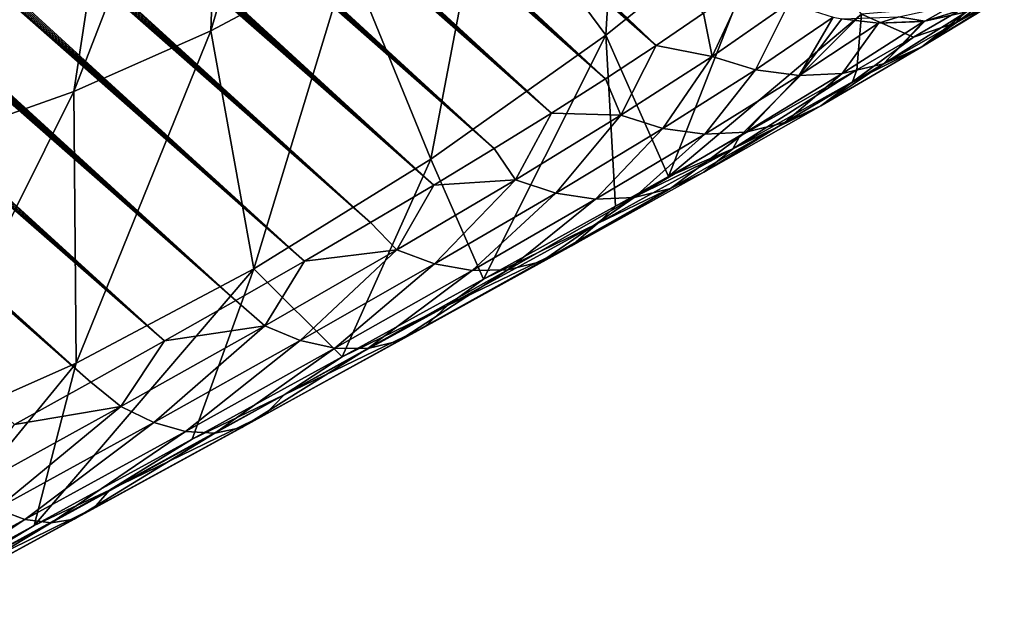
# Model space of a CAD drawing. Header units: metres. Extents: x -82 to 82, y -464 to 32.
# Tile 324 of 409: x 63.89 to 70.55, y -56.95 to -52.91. Entities that reach past the tile are written whole.
import ezdxf

# ---------------------------------------------------------------- set-up
doc = ezdxf.new("R2010")
doc.units = ezdxf.units.M
doc.layers.add('solid_K244121000C07', color=7, linetype='CONTINUOUS')

msp = doc.modelspace()

# ---------------------------------------------------------------- linework, layer by layer
at = {"layer": 'solid_K244121000C07'}
for points in [[(64.366173, -55.363647, 53.034454), (42.852737, -36.501934, 34.261204), (43.079639, -36.501286, 34.232128)], [(64.366173, -55.363647, 53.034454), (63.850719, -55.649227, 53.401787), (42.852737, -36.501934, 34.261204)], [(64.366173, -55.363647, 53.034454), (43.079639, -36.501286, 34.232128), (43.327946, -36.512222, 34.210274)], [(64.366173, -55.363647, 53.034454), (43.327946, -36.512222, 34.210274), (43.600124, -36.53669, 34.197086)], [(64.86528, -55.084152, 52.635406), (43.600124, -36.53669, 34.197086), (43.897213, -36.576435, 34.193977)], [(64.86528, -55.084152, 52.635406), (64.366173, -55.363647, 53.034454), (43.600124, -36.53669, 34.197086)], [(64.86528, -55.084152, 52.635406), (43.897213, -36.576435, 34.193977), (44.220078, -36.632912, 34.202053)], [(64.86528, -55.084152, 52.635406), (44.220078, -36.632912, 34.202053), (44.569599, -36.707863, 34.22279)], [(64.86528, -55.084152, 52.635406), (44.569599, -36.707863, 34.22279), (44.754951, -36.752953, 34.238487)], [(65.347588, -54.81086, 52.204536), (44.754951, -36.752953, 34.238487), (44.94743, -36.803261, 34.257816)], [(65.347588, -54.81086, 52.204536), (64.86528, -55.084152, 52.635406), (44.754951, -36.752953, 34.238487)], [(65.347588, -54.81086, 52.204536), (44.94743, -36.803261, 34.257816), (45.147186, -36.858959, 34.280903)], [(65.347588, -54.81086, 52.204536), (45.147186, -36.858959, 34.280903), (45.354771, -36.920635, 34.308311)], [(65.347588, -54.81086, 52.204536), (45.354771, -36.920635, 34.308311), (45.569981, -36.988129, 34.339809)], [(65.347588, -54.81086, 52.204536), (45.569981, -36.988129, 34.339809), (45.793087, -37.061756, 34.375687)], [(65.347588, -54.81086, 52.204536), (45.793087, -37.061756, 34.375687), (46.024654, -37.142128, 34.416527)], [(65.812553, -54.543926, 51.741692), (46.024654, -37.142128, 34.416527), (46.264385, -37.229, 34.462032)], [(65.812553, -54.543926, 51.741692), (65.347588, -54.81086, 52.204536), (46.024654, -37.142128, 34.416527)], [(65.812553, -54.543926, 51.741692), (46.264385, -37.229, 34.462032), (46.512711, -37.322826, 34.512615)], [(65.812553, -54.543926, 51.741692), (46.512711, -37.322826, 34.512615), (46.770218, -37.42421, 34.568848)], [(65.812553, -54.543926, 51.741692), (46.770218, -37.42421, 34.568848), (47.036541, -37.532841, 34.630371)], [(65.812553, -54.543926, 51.741692), (47.036541, -37.532841, 34.630371), (47.312267, -37.64933, 34.697758)], [(66.259499, -54.283512, 51.24667), (47.312267, -37.64933, 34.697758), (47.59795, -37.774258, 34.771564)], [(66.259499, -54.283512, 51.24667), (65.812553, -54.543926, 51.741692), (47.312267, -37.64933, 34.697758)], [(66.259499, -54.283512, 51.24667), (47.59795, -37.774258, 34.771564), (47.8932, -37.90728, 34.851391)], [(66.259499, -54.283512, 51.24667), (47.8932, -37.90728, 34.851391), (48.198757, -38.049175, 34.938)], [(66.259499, -54.283512, 51.24667), (48.198757, -38.049175, 34.938), (48.515121, -38.20047, 35.031898)], [(66.259499, -54.283512, 51.24667), (48.515121, -38.20047, 35.031898), (48.731766, -38.306316, 35.098274)], [(66.687675, -54.029804, 50.719219), (48.731766, -38.306316, 35.098274), (48.953304, -38.416466, 35.167988)], [(66.687675, -54.029804, 50.719219), (66.259499, -54.283512, 51.24667), (48.731766, -38.306316, 35.098274)], [(66.687675, -54.029804, 50.719219), (48.953304, -38.416466, 35.167988), (49.180035, -38.531231, 35.241364)], [(66.687675, -54.029804, 50.719219), (49.180035, -38.531231, 35.241364), (49.412056, -38.650719, 35.318493)], [(66.687675, -54.029804, 50.719219), (49.412056, -38.650719, 35.318493), (49.649014, -38.774586, 35.399006)], [(66.687675, -54.029804, 50.719219), (49.649014, -38.774586, 35.399006), (49.891193, -38.903137, 35.483215)], [(66.687675, -54.029804, 50.719219), (49.891193, -38.903137, 35.483215), (50.138947, -39.036739, 35.571499)], [(66.687675, -54.029804, 50.719219), (50.138947, -39.036739, 35.571499), (50.392551, -39.175694, 35.664177)], [(66.687675, -54.029804, 50.719219), (50.392551, -39.175694, 35.664177), (50.6516, -39.319584, 35.760777)], [(67.09623, -53.782982, 50.159031), (50.6516, -39.319584, 35.760777), (50.916245, -39.468582, 35.861485)], [(67.09623, -53.782982, 50.159031), (66.687675, -54.029804, 50.719219), (50.6516, -39.319584, 35.760777)], [(67.09623, -53.782982, 50.159031), (50.916245, -39.468582, 35.861485), (51.186859, -39.6231, 35.966743)], [(67.09623, -53.782982, 50.159031), (51.186859, -39.6231, 35.966743), (51.463837, -39.783562, 36.077007)], [(67.09623, -53.782982, 50.159031), (51.463837, -39.783562, 36.077007), (51.746971, -39.949749, 36.19202)], [(67.09623, -53.782982, 50.159031), (51.746971, -39.949749, 36.19202), (52.036091, -40.121494, 36.311596)], [(67.09623, -53.782982, 50.159031), (52.036091, -40.121494, 36.311596), (52.331631, -40.299278, 36.436272)], [(67.09623, -53.782982, 50.159031), (52.331631, -40.299278, 36.436272), (52.557755, -40.436874, 36.533447)], [(67.484215, -53.543186, 49.565655), (52.557755, -40.436874, 36.533447), (52.787895, -40.57832, 36.633995)], [(67.484215, -53.543186, 49.565655), (67.09623, -53.782982, 50.159031), (52.557755, -40.436874, 36.533447)], [(67.484215, -53.543186, 49.565655), (52.787895, -40.57832, 36.633995), (53.021736, -40.723259, 36.737511)], [(67.484215, -53.543186, 49.565655), (53.021736, -40.723259, 36.737511), (53.259251, -40.871681, 36.843971)], [(67.484215, -53.543186, 49.565655), (53.259251, -40.871681, 36.843971), (53.500648, -41.023815, 36.953651)], [(67.484215, -53.543186, 49.565655), (53.500648, -41.023815, 36.953651), (53.746132, -41.179905, 37.066826)], [(67.484215, -53.543186, 49.565655), (53.746132, -41.179905, 37.066826), (53.995903, -41.340179, 37.183773)], [(67.484215, -53.543186, 49.565655), (53.995903, -41.340179, 37.183773), (54.250088, -41.504787, 37.304649)], [(67.484215, -53.543186, 49.565655), (54.250088, -41.504787, 37.304649), (54.50827, -41.673233, 37.428883)], [(67.484215, -53.543186, 49.565655), (54.50827, -41.673233, 37.428883), (54.77055, -41.845642, 37.556625)], [(67.850525, -53.310581, 48.938652), (54.77055, -41.845642, 37.556625), (55.037163, -42.022301, 37.688217)], [(67.850525, -53.310581, 48.938652), (67.484215, -53.543186, 49.565655), (54.77055, -41.845642, 37.556625)], [(67.850525, -53.310581, 48.938652), (55.037163, -42.022301, 37.688217), (55.308338, -42.203484, 37.823994)], [(67.850525, -53.310581, 48.938652), (55.308338, -42.203484, 37.823994), (55.584312, -42.389477, 37.964302)], [(67.850525, -53.310581, 48.938652), (55.584312, -42.389477, 37.964302), (55.865108, -42.580288, 38.109161)], [(67.850525, -53.310581, 48.938652), (55.865108, -42.580288, 38.109161), (56.150288, -42.775379, 38.257904)], [(67.850525, -53.310581, 48.938652), (56.150288, -42.775379, 38.257904), (56.440056, -42.975018, 38.410877)], [(67.850525, -53.310581, 48.938652), (56.440056, -42.975018, 38.410877), (56.675354, -43.138226, 38.536579)], [(67.850525, -53.310581, 48.938652), (56.675354, -43.138226, 38.536579), (56.913891, -43.304722, 38.665474)], [(67.850525, -53.310581, 48.938652), (56.913891, -43.304722, 38.665474), (57.1558, -43.474674, 38.797771)], [(67.850525, -53.310581, 48.938652), (57.1558, -43.474674, 38.797771), (57.401211, -43.648247, 38.933689)], [(67.850525, -53.310581, 48.938652), (57.401211, -43.648247, 38.933689), (57.649845, -43.825062, 39.072742)], [(68.193954, -53.085346, 48.277554), (57.649845, -43.825062, 39.072742), (57.901577, -44.004959, 39.214741)], [(68.193954, -53.085346, 48.277554), (67.850525, -53.310581, 48.938652), (57.649845, -43.825062, 39.072742)], [(68.193954, -53.085346, 48.277554), (57.901577, -44.004959, 39.214741), (58.156567, -44.188156, 39.359955)], [(68.193954, -53.085346, 48.277554), (58.156567, -44.188156, 39.359955), (58.414978, -44.374855, 39.508671)], [(68.193954, -53.085346, 48.277554), (58.414978, -44.374855, 39.508671), (58.676968, -44.565273, 39.661167)], [(68.193954, -53.085346, 48.277554), (58.676968, -44.565273, 39.661167), (58.942703, -44.759613, 39.817722)], [(68.193954, -53.085346, 48.277554), (58.942703, -44.759613, 39.817722), (59.16713, -44.924706, 39.951488)], [(68.193954, -53.085346, 48.277554), (59.16713, -44.924706, 39.951488), (59.394241, -45.092625, 40.0882)], [(68.193954, -53.085346, 48.277554), (59.394241, -45.092625, 40.0882), (59.623753, -45.262943, 40.227299)], [(68.193954, -53.085346, 48.277554), (59.623753, -45.262943, 40.227299), (59.855721, -45.43576, 40.368927)], [(68.193954, -53.085346, 48.277554), (59.855721, -45.43576, 40.368927), (60.090244, -45.611214, 40.513279)], [(68.193954, -53.085346, 48.277554), (60.090244, -45.611214, 40.513279), (60.327408, -45.789444, 40.660557)], [(68.193954, -53.085346, 48.277554), (60.327408, -45.789444, 40.660557), (60.567307, -45.970585, 40.810959)], [(68.193954, -53.085346, 48.277554), (60.567307, -45.970585, 40.810959), (60.810036, -46.15477, 40.964684)], [(68.193954, -53.085346, 48.277554), (60.810036, -46.15477, 40.964684), (61.055687, -46.342133, 41.121937)], [(68.193954, -53.085346, 48.277554), (61.055687, -46.342133, 41.121937), (61.304352, -46.532814, 41.282909)], [(68.513153, -52.867661, 47.581856), (68.193954, -53.085346, 48.277554), (61.304352, -46.532814, 41.282909)], [(65.17939, -52.986172, 61.321457), (65.90686, -50.518322, 64.308319), (65.255653, -50.807171, 64.755592)], [(65.17939, -52.986172, 61.321457), (66.110748, -52.491276, 60.75684), (65.90686, -50.518322, 64.308319)], [(64.253242, -53.396976, 61.957573), (65.255653, -50.807171, 64.755592), (64.61367, -51.034428, 65.249313)], [(64.253242, -53.396976, 61.957573), (65.17939, -52.986172, 61.321457), (65.255653, -50.807171, 64.755592)], [(63.340206, -53.720184, 62.659752), (64.61367, -51.034428, 65.249313), (63.986385, -51.198154, 65.785278)], [(63.340206, -53.720184, 62.659752), (64.253242, -53.396976, 61.957573), (64.61367, -51.034428, 65.249313)], [(62.448078, -53.953033, 63.422005), (63.986385, -51.198154, 65.785278), (63.37915, -51.296951, 66.358917)], [(62.448078, -53.953033, 63.422005), (63.340206, -53.720184, 62.659752), (63.986385, -51.198154, 65.785278)], [(67.852707, -53.015541, 56.32917), (67.957352, -51.266777, 59.860699), (67.039375, -51.916512, 60.268532)], [(67.852707, -53.015541, 56.32917), (69.013626, -52.08736, 55.911163), (67.957352, -51.266777, 59.860699)], [(66.667931, -53.854118, 56.855537), (67.039375, -51.916512, 60.268532), (66.110748, -52.491276, 60.75684)], [(66.667931, -53.854118, 56.855537), (67.852707, -53.015541, 56.32917), (67.039375, -51.916512, 60.268532)], [(68.277618, -53.971104, 52.451084), (69.013626, -52.08736, 55.911163), (67.852707, -53.015541, 56.32917)], [(68.277618, -53.971104, 52.451084), (69.583633, -52.873302, 52.014709), (69.013626, -52.08736, 55.911163)], [(65.469398, -54.595943, 57.485775), (66.110748, -52.491276, 60.75684), (65.17939, -52.986172, 61.321457)], [(65.469398, -54.595943, 57.485775), (66.667931, -53.854118, 56.855537), (66.110748, -52.491276, 60.75684)], [(70.816772, -52.581627, 47.703197), (70.674431, -52.594391, 48.652096), (70.224991, -52.931171, 49.087177)], [(70.816772, -52.581627, 47.703197), (70.224991, -52.931171, 49.087177), (70.568741, -52.744156, 47.558815)], [(70.224991, -52.931171, 49.087177), (70.674431, -52.594391, 48.652096), (70.308792, -52.81192, 49.390747)], [(68.572365, -53.159164, 48.175564), (68.513153, -52.867661, 47.581856), (68.806686, -52.65778, 46.851177)], [(69.092392, -52.799953, 46.93309), (68.572365, -53.159164, 48.175564), (68.806686, -52.65778, 46.851177)], [(70.504204, -52.776619, 47.523808), (70.568741, -52.744156, 47.558815), (69.992485, -53.09417, 48.919411)], [(70.224991, -52.931171, 49.087177), (69.992485, -53.09417, 48.919411), (70.568741, -52.744156, 47.558815)], [(70.504204, -52.776619, 47.523808), (69.992485, -53.09417, 48.919411), (70.294594, -52.859005, 47.415913)], [(68.865112, -53.249699, 48.297539), (68.572365, -53.159164, 48.175564), (69.092392, -52.799953, 46.93309)], [(69.392418, -52.893105, 47.033531), (68.865112, -53.249699, 48.297539), (69.092392, -52.799953, 46.93309)], [(69.934601, -53.030571, 50.07119), (70.308792, -52.81192, 49.390747), (69.583633, -52.873302, 52.014709)], [(69.835701, -52.892117, 47.034309), (70.208961, -52.810425, 47.03838), (70.011642, -52.921753, 47.282635)], [(70.224991, -52.931171, 49.087177), (70.308792, -52.81192, 49.390747), (69.934601, -53.030571, 50.07119)], [(70.364265, -52.81205, 47.27766), (70.011642, -52.921753, 47.282635), (70.208961, -52.810425, 47.03838)], [(70.364265, -52.81205, 47.27766), (70.294594, -52.859005, 47.415913), (70.011642, -52.921753, 47.282635)], [(68.572365, -53.159164, 48.175564), (68.193954, -53.085346, 48.277554), (68.513153, -52.867661, 47.581856)], [(68.757431, -53.701984, 51.847576), (69.583633, -52.873302, 52.014709), (68.277618, -53.971104, 52.451084)], [(68.757431, -53.701984, 51.847576), (69.551773, -53.251183, 50.702778), (69.583633, -52.873302, 52.014709)], [(69.161476, -53.288818, 48.436874), (68.865112, -53.249699, 48.297539), (69.392418, -52.893105, 47.033531)], [(69.450905, -52.905106, 47.054649), (69.161476, -53.288818, 48.436874), (69.392418, -52.893105, 47.033531)], [(69.450905, -52.905106, 47.054649), (69.698334, -52.934494, 47.149593), (69.161476, -53.288818, 48.436874)], [(69.835701, -52.892117, 47.034309), (69.698334, -52.934494, 47.149593), (69.450905, -52.905106, 47.054649)], [(69.551773, -53.251183, 50.702778), (69.934601, -53.030571, 50.07119), (69.583633, -52.873302, 52.014709)], [(69.835701, -52.892117, 47.034309), (70.011642, -52.921753, 47.282635), (69.698334, -52.934494, 47.149593)], [(70.011642, -52.921753, 47.282635), (70.294594, -52.859005, 47.415913), (69.732925, -53.20998, 48.752098)], [(69.992485, -53.09417, 48.919411), (69.732925, -53.20998, 48.752098), (70.294594, -52.859005, 47.415913)], [(69.453392, -53.275459, 48.589783), (69.161476, -53.288818, 48.436874), (69.698334, -52.934494, 47.149593)], [(70.001808, -52.923031, 47.27824), (69.453392, -53.275459, 48.589783), (69.698334, -52.934494, 47.149593)], [(69.732925, -53.20998, 48.752098), (69.453392, -53.275459, 48.589783), (70.001808, -52.923031, 47.27824)], [(70.224991, -52.931171, 49.087177), (69.934601, -53.030571, 50.07119), (69.522705, -53.331474, 50.409298)], [(70.224991, -52.931171, 49.087177), (69.522705, -53.331474, 50.409298), (69.992485, -53.09417, 48.919411)], [(70.011642, -52.921753, 47.282635), (70.001808, -52.923031, 47.27824), (69.698334, -52.934494, 47.149593)], [(70.011642, -52.921753, 47.282635), (69.732925, -53.20998, 48.752098), (70.001808, -52.923031, 47.27824)], [(64.267334, -55.23468, 58.2145), (65.17939, -52.986172, 61.321457), (64.253242, -53.396976, 61.957573)], [(64.267334, -55.23468, 58.2145), (65.469398, -54.595943, 57.485775), (65.17939, -52.986172, 61.321457)], [(67.023788, -54.667301, 53.785599), (67.852707, -53.015541, 56.32917), (66.667931, -53.854118, 56.855537)], [(67.023788, -54.667301, 53.785599), (67.917831, -54.171764, 52.867218), (67.852707, -53.015541, 56.32917)], [(67.917831, -54.171764, 52.867218), (68.277618, -53.971104, 52.451084), (67.852707, -53.015541, 56.32917)], [(69.522705, -53.331474, 50.409298), (69.934601, -53.030571, 50.07119), (69.551773, -53.251183, 50.702778)], [(67.955269, -53.556908, 49.357388), (67.850525, -53.310581, 48.938652), (68.193954, -53.085346, 48.277554)], [(68.572365, -53.159164, 48.175564), (67.955269, -53.556908, 49.357388), (68.193954, -53.085346, 48.277554)], [(69.992485, -53.09417, 48.919411), (69.307587, -53.492939, 50.218433), (69.732925, -53.20998, 48.752098)], [(69.522705, -53.331474, 50.409298), (69.307587, -53.492939, 50.218433), (69.992485, -53.09417, 48.919411)], [(68.238335, -53.646725, 49.500854), (67.955269, -53.556908, 49.357388), (68.572365, -53.159164, 48.175564)], [(68.865112, -53.249699, 48.297539), (68.238335, -53.646725, 49.500854), (68.572365, -53.159164, 48.175564)], [(69.732925, -53.20998, 48.752098), (69.06472, -53.607632, 50.027035), (69.453392, -53.275459, 48.589783)], [(69.307587, -53.492939, 50.218433), (69.06472, -53.607632, 50.027035), (69.732925, -53.20998, 48.752098)], [(67.955269, -53.556908, 49.357388), (67.484215, -53.543186, 49.565655), (67.850525, -53.310581, 48.938652)], [(68.52272, -53.685585, 49.6633), (68.238335, -53.646725, 49.500854), (68.865112, -53.249699, 48.297539)], [(69.161476, -53.288818, 48.436874), (68.52272, -53.685585, 49.6633), (68.865112, -53.249699, 48.297539)], [(68.800697, -53.672436, 49.840302), (68.52272, -53.685585, 49.6633), (69.161476, -53.288818, 48.436874)], [(68.711517, -53.784065, 51.654846), (69.551773, -53.251183, 50.702778), (68.757431, -53.701984, 51.847576)], [(69.522705, -53.331474, 50.409298), (69.551773, -53.251183, 50.702778), (68.711517, -53.784065, 51.654846)], [(69.453392, -53.275459, 48.589783), (68.800697, -53.672436, 49.840302), (69.161476, -53.288818, 48.436874)], [(69.06472, -53.607632, 50.027035), (68.800697, -53.672436, 49.840302), (69.453392, -53.275459, 48.589783)], [(69.522705, -53.331474, 50.409298), (68.711517, -53.784065, 51.654846), (69.307587, -53.492939, 50.218433)], [(63.071999, -55.764885, 59.0355), (64.253242, -53.396976, 61.957573), (63.340206, -53.720184, 62.659752)], [(63.071999, -55.764885, 59.0355), (64.267334, -55.23468, 58.2145), (64.253242, -53.396976, 61.957573)], [(69.307587, -53.492939, 50.218433), (68.515594, -53.941868, 51.441566), (69.06472, -53.607632, 50.027035)], [(68.711517, -53.784065, 51.654846), (68.515594, -53.941868, 51.441566), (69.307587, -53.492939, 50.218433)], [(67.2425, -53.993721, 50.46648), (67.09623, -53.782982, 50.159031), (67.484215, -53.543186, 49.565655)], [(67.955269, -53.556908, 49.357388), (67.2425, -53.993721, 50.46648), (67.484215, -53.543186, 49.565655)], [(67.513481, -54.084885, 50.630901), (67.2425, -53.993721, 50.46648), (67.955269, -53.556908, 49.357388)], [(68.238335, -53.646725, 49.500854), (67.513481, -54.084885, 50.630901), (67.955269, -53.556908, 49.357388)], [(69.06472, -53.607632, 50.027035), (68.291451, -54.0532, 51.226768), (68.800697, -53.672436, 49.840302)], [(68.515594, -53.941868, 51.441566), (68.291451, -54.0532, 51.226768), (69.06472, -53.607632, 50.027035)], [(67.783485, -54.125694, 50.815849), (67.513481, -54.084885, 50.630901), (68.238335, -53.646725, 49.500854)], [(68.52272, -53.685585, 49.6633), (67.783485, -54.125694, 50.815849), (68.238335, -53.646725, 49.500854)], [(68.045181, -54.115036, 51.016293), (67.783485, -54.125694, 50.815849), (68.52272, -53.685585, 49.6633)], [(68.800697, -53.672436, 49.840302), (68.045181, -54.115036, 51.016293), (68.52272, -53.685585, 49.6633)], [(68.291451, -54.0532, 51.226768), (68.045181, -54.115036, 51.016293), (68.800697, -53.672436, 49.840302)], [(68.711517, -53.784065, 51.654846), (68.757431, -53.701984, 51.847576), (68.277618, -53.971104, 52.451084)], [(67.2425, -53.993721, 50.46648), (66.687675, -54.029804, 50.719219), (67.09623, -53.782982, 50.159031)], [(68.711517, -53.784065, 51.654846), (67.917831, -54.171764, 52.867218), (67.795303, -54.289097, 52.808601)], [(68.711517, -53.784065, 51.654846), (67.795303, -54.289097, 52.808601), (68.515594, -53.941868, 51.441566)], [(68.711517, -53.784065, 51.654846), (68.277618, -53.971104, 52.451084), (67.917831, -54.171764, 52.867218)], [(66.068855, -55.19313, 54.61235), (66.667931, -53.854118, 56.855537), (65.469398, -54.595943, 57.485775)], [(66.068855, -55.19313, 54.61235), (67.023788, -54.667301, 53.785599), (66.667931, -53.854118, 56.855537)], [(68.515594, -53.941868, 51.441566), (67.620239, -54.44101, 52.573975), (68.291451, -54.0532, 51.226768)], [(67.795303, -54.289097, 52.808601), (67.620239, -54.44101, 52.573975), (68.515594, -53.941868, 51.441566)], [(66.437202, -54.469059, 51.490513), (66.259499, -54.283512, 51.24667), (66.687675, -54.029804, 50.719219)], [(67.2425, -53.993721, 50.46648), (66.437202, -54.469059, 51.490513), (66.687675, -54.029804, 50.719219)], [(66.693787, -54.563774, 51.674812), (66.437202, -54.469059, 51.490513), (67.2425, -53.993721, 50.46648)], [(67.513481, -54.084885, 50.630901), (66.693787, -54.563774, 51.674812), (67.2425, -53.993721, 50.46648)], [(66.947113, -54.60886, 51.88113), (66.693787, -54.563774, 51.674812), (67.513481, -54.084885, 50.630901)], [(67.783485, -54.125694, 50.815849), (66.947113, -54.60886, 51.88113), (67.513481, -54.084885, 50.630901)], [(68.291451, -54.0532, 51.226768), (67.416725, -54.546631, 52.336906), (68.045181, -54.115036, 51.016293)], [(67.620239, -54.44101, 52.573975), (67.416725, -54.546631, 52.336906), (68.291451, -54.0532, 51.226768)], [(67.1903, -54.603096, 52.103848), (66.947113, -54.60886, 51.88113), (67.783485, -54.125694, 50.815849)], [(67.795303, -54.289097, 52.808601), (67.917831, -54.171764, 52.867218), (67.023788, -54.667301, 53.785599)], [(68.045181, -54.115036, 51.016293), (67.1903, -54.603096, 52.103848), (67.783485, -54.125694, 50.815849)], [(67.416725, -54.546631, 52.336906), (67.1903, -54.603096, 52.103848), (68.045181, -54.115036, 51.016293)], [(66.437202, -54.469059, 51.490513), (65.812553, -54.543926, 51.741692), (66.259499, -54.283512, 51.24667)], [(67.795303, -54.289097, 52.808601), (67.023788, -54.667301, 53.785599), (66.780411, -54.845051, 53.855461)], [(67.795303, -54.289097, 52.808601), (66.780411, -54.845051, 53.855461), (67.620239, -54.44101, 52.573975)], [(67.620239, -54.44101, 52.573975), (66.62767, -54.988823, 53.600948), (67.416725, -54.546631, 52.336906)], [(66.780411, -54.845051, 53.855461), (66.62767, -54.988823, 53.600948), (67.620239, -54.44101, 52.573975)], [(66.437202, -54.469059, 51.490513), (65.544418, -54.981174, 52.417408), (65.812553, -54.543926, 51.741692)], [(65.784523, -55.08168, 52.619957), (65.544418, -54.981174, 52.417408), (66.437202, -54.469059, 51.490513)], [(66.693787, -54.563774, 51.674812), (65.784523, -55.08168, 52.619957), (66.437202, -54.469059, 51.490513)], [(65.544418, -54.981174, 52.417408), (65.347588, -54.81086, 52.204536), (65.812553, -54.543926, 51.741692)], [(66.019096, -55.133423, 52.845947), (65.784523, -55.08168, 52.619957), (66.693787, -54.563774, 51.674812)], [(66.947113, -54.60886, 51.88113), (66.019096, -55.133423, 52.845947), (66.693787, -54.563774, 51.674812)], [(67.416725, -54.546631, 52.336906), (66.44648, -55.086353, 53.343204), (67.1903, -54.603096, 52.103848)], [(66.62767, -54.988823, 53.600948), (66.44648, -55.086353, 53.343204), (67.416725, -54.546631, 52.336906)], [(63.9828, -56.33411, 55.980774), (65.469398, -54.595943, 57.485775), (64.267334, -55.23468, 58.2145)], [(63.9828, -56.33411, 55.980774), (65.052788, -55.749962, 55.346397), (65.469398, -54.595943, 57.485775)], [(65.052788, -55.749962, 55.346397), (66.068855, -55.19313, 54.61235), (65.469398, -54.595943, 57.485775)], [(66.241768, -55.134995, 53.089237), (66.019096, -55.133423, 52.845947), (66.947113, -54.60886, 51.88113)], [(67.1903, -54.603096, 52.103848), (66.241768, -55.134995, 53.089237), (66.947113, -54.60886, 51.88113)], [(66.44648, -55.086353, 53.343204), (66.241768, -55.134995, 53.089237), (67.1903, -54.603096, 52.103848)], [(66.780411, -54.845051, 53.855461), (67.023788, -54.667301, 53.785599), (66.068855, -55.19313, 54.61235)], [(65.544418, -54.981174, 52.417408), (64.86528, -55.084152, 52.635406), (65.347588, -54.81086, 52.204536)], [(66.780411, -54.845051, 53.855461), (66.068855, -55.19313, 54.61235), (65.675766, -55.448597, 54.78125)], [(66.780411, -54.845051, 53.855461), (65.675766, -55.448597, 54.78125), (66.62767, -54.988823, 53.600948)], [(65.544418, -54.981174, 52.417408), (64.571167, -55.527012, 53.235966), (64.86528, -55.084152, 52.635406)], [(64.793007, -55.635506, 53.454575), (64.571167, -55.527012, 53.235966), (65.544418, -54.981174, 52.417408)], [(65.784523, -55.08168, 52.619957), (64.793007, -55.635506, 53.454575), (65.544418, -54.981174, 52.417408)], [(66.62767, -54.988823, 53.600948), (65.546532, -55.582012, 54.508717), (66.44648, -55.086353, 53.343204)], [(65.675766, -55.448597, 54.78125), (65.546532, -55.582012, 54.508717), (66.62767, -54.988823, 53.600948)], [(64.571167, -55.527012, 53.235966), (64.366173, -55.363647, 53.034454), (64.86528, -55.084152, 52.635406)], [(65.007088, -55.696232, 53.698002), (64.793007, -55.635506, 53.454575), (65.784523, -55.08168, 52.619957)], [(66.019096, -55.133423, 52.845947), (65.007088, -55.696232, 53.698002), (65.784523, -55.08168, 52.619957)], [(66.44648, -55.086353, 53.343204), (65.389046, -55.669117, 54.232338), (66.241768, -55.134995, 53.089237)], [(65.546532, -55.582012, 54.508717), (65.389046, -55.669117, 54.232338), (66.44648, -55.086353, 53.343204)], [(65.207581, -55.707539, 53.959629), (65.007088, -55.696232, 53.698002), (66.019096, -55.133423, 52.845947)], [(66.241768, -55.134995, 53.089237), (65.207581, -55.707539, 53.959629), (66.019096, -55.133423, 52.845947)], [(65.389046, -55.669117, 54.232338), (65.207581, -55.707539, 53.959629), (66.241768, -55.134995, 53.089237)], [(62.870502, -56.93924, 56.508556), (64.267334, -55.23468, 58.2145), (63.071999, -55.764885, 59.0355)], [(62.870502, -56.93924, 56.508556), (63.9828, -56.33411, 55.980774), (64.267334, -55.23468, 58.2145)], [(65.675766, -55.448597, 54.78125), (66.068855, -55.19313, 54.61235), (65.052788, -55.749962, 55.346397)], [(64.571167, -55.527012, 53.235966), (63.850719, -55.649227, 53.401787), (64.366173, -55.363647, 53.034454)], [(65.675766, -55.448597, 54.78125), (65.052788, -55.749962, 55.346397), (64.492607, -56.094578, 55.573627)], [(65.675766, -55.448597, 54.78125), (64.492607, -56.094578, 55.573627), (65.546532, -55.582012, 54.508717)], [(64.571167, -55.527012, 53.235966), (63.526234, -56.102257, 53.936478), (63.850719, -55.649227, 53.401787)], [(63.728481, -56.220779, 54.16848), (63.526234, -56.102257, 53.936478), (64.571167, -55.527012, 53.235966)], [(64.793007, -55.635506, 53.454575), (63.728481, -56.220779, 54.16848), (64.571167, -55.527012, 53.235966)], [(63.920761, -56.292664, 54.42662), (63.728481, -56.220779, 54.16848), (64.793007, -55.635506, 53.454575)], [(65.007088, -55.696232, 53.698002), (63.920761, -56.292664, 54.42662), (64.793007, -55.635506, 53.454575)], [(65.546532, -55.582012, 54.508717), (64.387711, -56.215542, 55.28529), (65.389046, -55.669117, 54.232338)], [(64.492607, -56.094578, 55.573627), (64.387711, -56.215542, 55.28529), (65.546532, -55.582012, 54.508717)], [(64.097847, -56.315948, 54.70388), (63.920761, -56.292664, 54.42662), (65.007088, -55.696232, 53.698002)], [(65.207581, -55.707539, 53.959629), (64.097847, -56.315948, 54.70388), (65.007088, -55.696232, 53.698002)], [(64.254921, -56.290005, 54.992722), (64.097847, -56.315948, 54.70388), (65.207581, -55.707539, 53.959629)], [(65.389046, -55.669117, 54.232338), (64.254921, -56.290005, 54.992722), (65.207581, -55.707539, 53.959629)], [(64.387711, -56.215542, 55.28529), (64.254921, -56.290005, 54.992722), (65.389046, -55.669117, 54.232338)], [(64.492607, -56.094578, 55.573627), (65.052788, -55.749962, 55.346397), (63.9828, -56.33411, 55.980774)], [(64.492607, -56.094578, 55.573627), (63.9828, -56.33411, 55.980774), (63.244057, -56.776165, 56.222866)], [(64.492607, -56.094578, 55.573627), (63.244057, -56.776165, 56.222866), (64.387711, -56.215542, 55.28529)], [(63.920761, -56.292664, 54.42662), (62.771408, -56.916775, 55.023403), (63.728481, -56.220779, 54.16848)], [(64.387711, -56.215542, 55.28529), (63.163933, -56.882771, 55.921219), (64.254921, -56.290005, 54.992722)], [(63.244057, -56.776165, 56.222866), (63.163933, -56.882771, 55.921219), (64.387711, -56.215542, 55.28529)], [(62.924351, -56.954044, 55.313221), (62.771408, -56.916775, 55.023403), (63.920761, -56.292664, 54.42662)], [(64.097847, -56.315948, 54.70388), (62.924351, -56.954044, 55.313221), (63.920761, -56.292664, 54.42662)], [(64.254921, -56.290005, 54.992722), (63.056389, -56.942604, 55.615231), (64.097847, -56.315948, 54.70388)], [(63.163933, -56.882771, 55.921219), (63.056389, -56.942604, 55.615231), (64.254921, -56.290005, 54.992722)], [(63.244057, -56.776165, 56.222866), (63.9828, -56.33411, 55.980774), (62.870502, -56.93924, 56.508556)], [(63.056389, -56.942604, 55.615231), (62.924351, -56.954044, 55.313221), (64.097847, -56.315948, 54.70388)]]:
    msp.add_3dface(points, dxfattribs=at)

doc.saveas('drawing.dxf')
